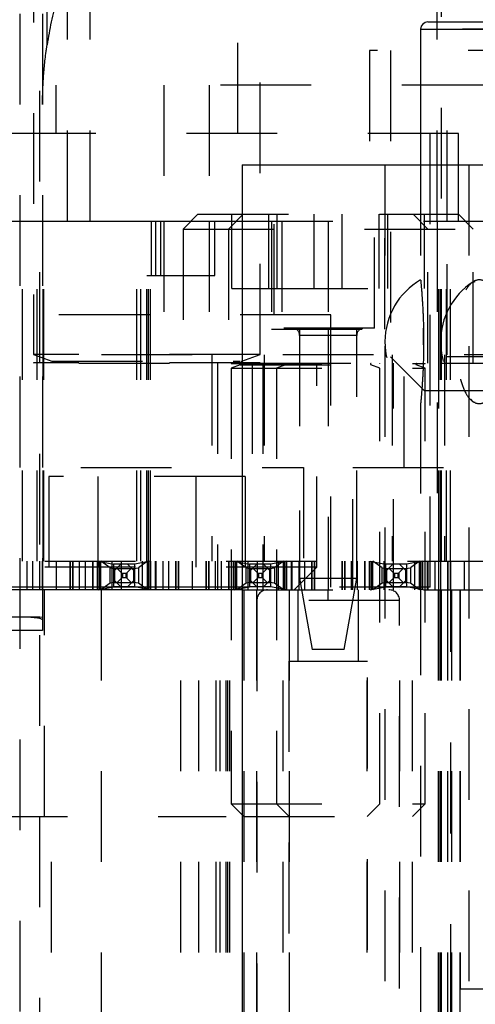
# Model space of a CAD drawing. Header units: inches. Extents: x 1880 to 2363, y -453 to -54.
# Tile 449 of 656: x 1906.987 to 1907.49, y -149.935 to -148.85. Entities that reach past the tile are written whole.
import ezdxf

# ---------------------------------------------------------------- set-up
doc = ezdxf.new("R2010")
doc.units = ezdxf.units.IN
doc.header["$LTSCALE"] = 0.5
doc.header["$MEASUREMENT"] = 0
doc.linetypes.add('HIDDEN', pattern=[0.225, 0.15, -0.075])
doc.layers.add('SID-M-H', color=4, linetype='HIDDEN')
doc.layers.add('SID-M-S', color=105, linetype='Continuous')

msp = doc.modelspace()

# ---------------------------------------------------------------- linework, layer by layer
at = {"layer": 'SID-M-H'}
for p, q in [((1906.98767, -147.4432), (1906.98767, -153.2282)), ((1907.00967, -153.2282), (1907.00967, -147.4432)), ((1907.01267, -147.4432), (1907.01267, -149.5232)), ((1907.01767, -148.87725), (1907.01767, -147.4432)), ((1907.45267, -149.44671), (1907.45267, -147.4432)), ((1907.02717, -148.32171), (1907.02717, -148.97521)), ((1907.22817, -148.97521), (1907.22817, -148.32171)), ((1907.44767, -149.07171), (1907.44767, -148.32171)), ((1907.04017, -149.07171), (1907.04017, -148.57171)), ((1907.06517, -149.07171), (1907.06517, -148.57171)), ((1907.00267, -148.7527), (1907.00267, -149.21889)), ((1907.25267, -149.21889), (1907.25267, -148.7527)), ((1909.1757, -148.86009), (1907.42963, -148.86009)), ((1907.98217, -148.88371), (1907.37317, -148.88371)), ((1907.37317, -148.88371), (1907.37317, -149.07171)), ((1907.39642, -148.88371), (1907.39642, -149.22121)), ((1907.50892, -148.92171), (1907.14642, -148.92171)), ((1907.14642, -148.92171), (1907.14642, -149.07171)), ((1907.19642, -148.92171), (1907.19642, -149.07171)), ((1907.45892, -149.07171), (1907.45892, -148.92171)), ((1907.47142, -148.97521), (1906.78392, -148.97521)), ((1907.26817, -149.17521), (1907.26817, -148.97521)), ((1907.44017, -149.47521), (1907.44017, -148.97521)), ((1907.47142, -149.07171), (1907.47142, -148.97521)), ((1907.39026, -149.0097), (1907.39026, -152.8286)), ((1907.42963, -149.0097), (1907.42963, -149.13673)), ((1907.48278, -149.0097), (1907.48278, -150.74198)), ((1906.99066, -149.44671), (1906.99066, -149.07171)), ((1907.00684, -149.44671), (1907.00684, -149.07171)), ((1907.01317, -149.44671), (1907.01317, -149.07171)), ((1907.01417, -149.44671), (1907.01417, -149.07171)), ((1907.11671, -149.44671), (1907.11671, -149.07171)), ((1907.12113, -149.44671), (1907.12113, -149.07171)), ((1907.12767, -149.44671), (1907.12767, -149.07171)), ((1907.12961, -149.44671), (1907.12961, -149.07171)), ((1907.13154, -149.44671), (1907.13154, -149.07171)), ((1907.13267, -149.13171), (1907.13267, -149.07171)), ((1907.13767, -149.13171), (1907.13767, -149.07171)), ((1907.14267, -149.07171), (1907.14267, -149.13171)), ((1907.14642, -149.07171), (1907.14642, -149.21921)), ((1907.18407, -149.0642), (1907.16767, -149.0806)), ((1907.18407, -149.0642), (1907.47127, -149.0642)), ((1907.19642, -149.07171), (1907.19642, -149.21921)), ((1907.20267, -149.13171), (1907.20267, -149.07171)), ((1907.23407, -149.0642), (1907.21767, -149.0806)), ((1907.22148, -149.1462), (1907.22148, -149.0642)), ((1907.23278, -149.07171), (1909.12255, -149.07171)), ((1907.26207, -149.1462), (1907.26207, -149.0642)), ((1907.26517, -149.07171), (1907.26517, -149.19071)), ((1907.27148, -149.1462), (1907.27148, -149.0642)), ((1907.27649, -149.07171), (1907.27649, -149.18982)), ((1907.31207, -149.1462), (1907.31207, -149.0642)), ((1907.32767, -149.07171), (1907.32767, -149.18982)), ((1907.34326, -149.1462), (1907.34326, -149.0642)), ((1907.37885, -149.18982), (1907.37885, -149.07171)), ((1907.38386, -149.1462), (1907.38386, -149.0642)), ((1907.39017, -149.19071), (1907.39017, -149.07171)), ((1907.39326, -149.1462), (1907.39326, -149.0642)), ((1907.43767, -149.0806), (1907.42127, -149.0642)), ((1907.43386, -149.1462), (1907.43386, -149.0642)), ((1907.44779, -149.07171), (1907.44779, -149.44671)), ((1907.44973, -149.44671), (1907.44973, -149.07171)), ((1907.45167, -149.44671), (1907.45167, -149.07171)), ((1907.4582, -149.44671), (1907.4582, -149.07171)), ((1907.45892, -149.21921), (1907.45892, -149.07171)), ((1907.46262, -149.44671), (1907.46262, -149.07171)), ((1907.48767, -149.0806), (1907.47127, -149.0642)), ((1907.16767, -149.0806), (1907.48767, -149.0806)), ((1907.16767, -149.0806), (1907.16767, -149.2282)), ((1907.21767, -149.0806), (1907.21767, -149.2282)), ((1907.43767, -149.2282), (1907.43767, -149.0806)), ((1907.48767, -149.2282), (1907.48767, -149.0806)), ((1907.12767, -149.13171), (1907.20267, -149.13171)), ((1907.48932, -149.13866), (1907.48751, -149.13937)), ((1907.22148, -149.1462), (1907.27148, -149.1462)), ((1907.27148, -149.1462), (1907.43386, -149.1462)), ((1907.33067, -149.17521), (1906.92467, -149.17521)), ((1907.33067, -149.47521), (1907.33067, -149.17521)), ((1907.26517, -149.19071), (1907.39017, -149.19071)), ((1907.37885, -149.18982), (1907.27649, -149.18982)), ((1907.29617, -149.19071), (1907.29617, -149.44671)), ((1907.35917, -149.44671), (1907.35917, -149.19071)), ((1907.43286, -149.20829), (1907.43275, -149.18986)), ((1907.35916, -149.19769), (1907.29617, -149.19769)), ((1907.29617, -149.19769), (1907.29617, -149.46541)), ((1907.32767, -149.19769), (1907.32767, -149.4467)), ((1907.35916, -149.46541), (1907.35916, -149.19769)), ((1909.17767, -149.21921), (1905.99017, -149.21921)), ((1907.25267, -149.21889), (1907.00267, -149.21889)), ((1907.00267, -149.21889), (1907.02297, -149.22628)), ((1907.02297, -149.22628), (1907.23058, -149.22628)), ((1907.19922, -149.21921), (1907.19922, -149.44671)), ((1907.23236, -149.22628), (1907.25267, -149.21889)), ((1907.2572, -149.21921), (1907.2572, -149.44671)), ((1907.95892, -149.22121), (1907.39642, -149.22121)), ((1907.39642, -149.22121), (1907.43392, -149.25871)), ((1907.39813, -149.21921), (1907.39813, -149.44671)), ((1907.45611, -149.21921), (1907.45611, -149.44671)), ((1905.45267, -149.2282), (1909.15267, -149.2282)), ((1907.25267, -149.22781), (1907.00267, -149.22781)), ((1907.00267, -149.22781), (1907.00267, -149.2282)), ((1907.20567, -149.2282), (1907.20567, -149.4782)), ((1907.22067, -149.2282), (1907.22067, -149.2286)), ((1907.22067, -149.2286), (1907.43467, -149.2286)), ((1907.23047, -149.23012), (1907.22067, -149.23369)), ((1907.22067, -149.23369), (1907.43467, -149.23369)), ((1907.22067, -149.23369), (1907.22067, -149.7142)), ((1907.23047, -149.23012), (1907.42486, -149.23012)), ((1907.24382, -149.2282), (1907.24382, -149.3432)), ((1907.25267, -149.2282), (1907.25267, -149.22781)), ((1907.25567, -149.2282), (1907.25567, -149.4782)), ((1907.27067, -149.2282), (1907.27067, -149.2286)), ((1907.28047, -149.23012), (1907.27067, -149.23369)), ((1907.27067, -149.23369), (1907.27067, -149.7142)), ((1907.31517, -149.4532), (1907.31517, -149.2282)), ((1907.38467, -149.23369), (1907.37486, -149.23012)), ((1907.38467, -149.2286), (1907.38467, -149.2282)), ((1907.38467, -149.7142), (1907.38467, -149.23369)), ((1907.39967, -149.4782), (1907.39967, -149.2282)), ((1907.41151, -149.3432), (1907.41151, -149.2282)), ((1907.43467, -149.23369), (1907.42486, -149.23012)), ((1907.43467, -149.2286), (1907.43467, -149.2282)), ((1907.43467, -149.7142), (1907.43467, -149.23369)), ((1907.44967, -149.4782), (1907.44967, -149.2282)), ((1907.92142, -149.25871), (1907.43392, -149.25871)), ((1907.42963, -149.27213), (1907.42963, -151.47713)), ((1906.4548, -149.3432), (1907.30054, -149.3432)), ((1907.30054, -149.3432), (1907.30054, -149.4782)), ((1907.3548, -149.3432), (1907.90054, -149.3432)), ((1907.3548, -149.4782), (1907.3548, -149.3432)), ((1907.23592, -149.3532), (1907.01941, -149.3532)), ((1907.01941, -149.3532), (1907.01941, -149.4782)), ((1907.07354, -149.3532), (1907.07354, -149.4782)), ((1907.18179, -149.3532), (1907.18179, -149.4782)), ((1907.23592, -149.3532), (1907.23592, -149.4782)), ((1907.65267, -149.43171), (1907.45267, -149.43171)), ((1906.81517, -149.44671), (1909.12255, -149.44671)), ((1907.31517, -149.4532), (1906.94017, -149.4532)), ((1906.99517, -149.44671), (1906.99517, -149.4782)), ((1907.00188, -149.4782), (1907.00188, -149.44671)), ((1907.00917, -149.44671), (1907.00917, -149.4782)), ((1907.01217, -149.44671), (1907.01217, -149.4782)), ((1907.02767, -149.44671), (1907.02767, -149.4782)), ((1907.04267, -149.44671), (1907.04267, -149.4782)), ((1907.04317, -149.44671), (1907.04317, -149.4782)), ((1907.04567, -149.44671), (1907.04567, -149.4782)), ((1907.04617, -149.44671), (1907.04617, -149.4782)), ((1907.05345, -149.4782), (1907.05345, -149.44671)), ((1907.06017, -149.4782), (1907.06017, -149.44671)), ((1907.06767, -149.44671), (1907.06767, -149.4782)), ((1907.06814, -149.44671), (1907.06814, -149.4782)), ((1907.06817, -149.44671), (1907.06817, -149.4782)), ((1907.07314, -149.4782), (1907.07314, -149.44671)), ((1907.07355, -149.4782), (1907.07355, -149.44671)), ((1907.07414, -149.44671), (1907.09076, -149.44988)), ((1907.07561, -149.4782), (1907.07561, -149.44671)), ((1907.08704, -149.45395), (1907.07708, -149.44671)), ((1907.07708, -149.4782), (1907.07708, -149.44671)), ((1907.08704, -149.47096), (1907.08704, -149.45395)), ((1907.08704, -149.45395), (1907.09192, -149.45458)), ((1907.08937, -149.4782), (1907.08937, -149.44671)), ((1907.09106, -149.44995), (1907.09076, -149.44988)), ((1907.09076, -149.44988), (1907.09076, -149.47503)), ((1907.11427, -149.44995), (1907.09106, -149.44995)), ((1907.09117, -149.47495), (1907.09117, -149.44995)), ((1907.09117, -149.45781), (1907.09902, -149.44995)), ((1907.09192, -149.45458), (1907.09192, -149.47033)), ((1907.09192, -149.45458), (1907.11341, -149.45458)), ((1907.09974, -149.45952), (1907.09459, -149.45438)), ((1907.09917, -149.44671), (1907.09917, -149.4782)), ((1907.1056, -149.45952), (1907.11074, -149.45438)), ((1907.10631, -149.44995), (1907.11417, -149.45781)), ((1907.11341, -149.45458), (1907.11829, -149.45395)), ((1907.11341, -149.47033), (1907.11341, -149.45458)), ((1907.11417, -149.44995), (1907.11417, -149.47495)), ((1907.11458, -149.44988), (1907.11427, -149.44995)), ((1907.13119, -149.44671), (1907.11458, -149.44988)), ((1907.11458, -149.47503), (1907.11458, -149.44988)), ((1907.12826, -149.44671), (1907.11829, -149.45395)), ((1907.11829, -149.45395), (1907.11829, -149.47096)), ((1907.12267, -149.44671), (1907.12267, -149.4782)), ((1907.12826, -149.4782), (1907.12826, -149.44671)), ((1907.12867, -149.44671), (1907.12867, -149.4782)), ((1907.12972, -149.44671), (1907.12972, -149.4782)), ((1907.13178, -149.44671), (1907.13178, -149.4782)), ((1907.13219, -149.4782), (1907.13219, -149.44671)), ((1907.13717, -149.44671), (1907.13717, -149.4782)), ((1907.13719, -149.4782), (1907.13719, -149.44671)), ((1907.13767, -149.44671), (1907.13767, -149.4782)), ((1907.14517, -149.44671), (1907.14517, -149.4782)), ((1907.15188, -149.4782), (1907.15188, -149.44671)), ((1907.15917, -149.44671), (1907.15917, -149.4782)), ((1907.15967, -149.44671), (1907.15967, -149.4782)), ((1907.16217, -149.44671), (1907.16217, -149.4782)), ((1907.16267, -149.44671), (1907.16267, -149.4782)), ((1907.17767, -149.44671), (1907.17767, -149.4782)), ((1907.19267, -149.44671), (1907.19267, -149.4782)), ((1907.19317, -149.44671), (1907.19317, -149.4782)), ((1907.19567, -149.44671), (1907.19567, -149.4782)), ((1907.19617, -149.44671), (1907.19617, -149.4782)), ((1907.20345, -149.4782), (1907.20345, -149.44671)), ((1907.21017, -149.4782), (1907.21017, -149.44671)), ((1907.21767, -149.44671), (1907.21767, -149.4782)), ((1907.21814, -149.44671), (1907.21814, -149.4782)), ((1907.21817, -149.44671), (1907.21817, -149.4782)), ((1907.22314, -149.4782), (1907.22314, -149.44671)), ((1907.22355, -149.4782), (1907.22355, -149.44671)), ((1907.22414, -149.44671), (1907.24076, -149.44988)), ((1907.22561, -149.4782), (1907.22561, -149.44671)), ((1907.23704, -149.45395), (1907.22708, -149.44671)), ((1907.22708, -149.4782), (1907.22708, -149.44671)), ((1907.23704, -149.47096), (1907.23704, -149.45395)), ((1907.23704, -149.45395), (1907.24192, -149.45458)), ((1907.23937, -149.4782), (1907.23937, -149.44671)), ((1907.24106, -149.44995), (1907.24076, -149.44988)), ((1907.24076, -149.44988), (1907.24076, -149.47503)), ((1907.26427, -149.44995), (1907.24106, -149.44995)), ((1907.24117, -149.47495), (1907.24117, -149.44995)), ((1907.24117, -149.45781), (1907.24902, -149.44995)), ((1907.24192, -149.45458), (1907.24192, -149.47033)), ((1907.24192, -149.45458), (1907.26341, -149.45458)), ((1907.24974, -149.45952), (1907.24459, -149.45438)), ((1907.24917, -149.44671), (1907.24917, -149.4782)), ((1907.2556, -149.45952), (1907.26074, -149.45438)), ((1907.25631, -149.44995), (1907.26417, -149.45781)), ((1907.26341, -149.45458), (1907.26829, -149.45395)), ((1907.26341, -149.47033), (1907.26341, -149.45458)), ((1907.26417, -149.44995), (1907.26417, -149.47495)), ((1907.26458, -149.44988), (1907.26427, -149.44995)), ((1907.28119, -149.44671), (1907.26458, -149.44988)), ((1907.26458, -149.47503), (1907.26458, -149.44988)), ((1907.27826, -149.44671), (1907.26829, -149.45395)), ((1907.26829, -149.45395), (1907.26829, -149.47096)), ((1907.27267, -149.44671), (1907.27267, -149.4782)), ((1907.27826, -149.4782), (1907.27826, -149.44671)), ((1907.27867, -149.44671), (1907.27867, -149.4782)), ((1907.27972, -149.44671), (1907.27972, -149.4782)), ((1907.28178, -149.44671), (1907.28178, -149.4782)), ((1907.28219, -149.4782), (1907.28219, -149.44671)), ((1907.28717, -149.44671), (1907.28717, -149.4782)), ((1907.28719, -149.4782), (1907.28719, -149.44671)), ((1907.28767, -149.44671), (1907.28767, -149.4782)), ((1907.29017, -149.4782), (1907.31517, -149.4532)), ((1907.29517, -149.44671), (1907.29517, -149.4782)), ((1907.30188, -149.4782), (1907.30188, -149.44671)), ((1907.30917, -149.44671), (1907.30917, -149.4782)), ((1907.30967, -149.44671), (1907.30967, -149.4782)), ((1907.31217, -149.44671), (1907.31217, -149.4782)), ((1907.31267, -149.44671), (1907.31267, -149.4782)), ((1907.32767, -149.44671), (1907.32767, -149.4782)), ((1907.34267, -149.44671), (1907.34267, -149.4782)), ((1907.34317, -149.44671), (1907.34317, -149.4782)), ((1907.34567, -149.44671), (1907.34567, -149.4782)), ((1907.34617, -149.44671), (1907.34617, -149.4782)), ((1907.35345, -149.4782), (1907.35345, -149.44671)), ((1907.36017, -149.4782), (1907.36017, -149.44671)), ((1907.36767, -149.44671), (1907.36767, -149.4782)), ((1907.36814, -149.44671), (1907.36814, -149.4782)), ((1907.36817, -149.44671), (1907.36817, -149.4782)), ((1907.37314, -149.4782), (1907.37314, -149.44671)), ((1907.37355, -149.4782), (1907.37355, -149.44671)), ((1907.37414, -149.44671), (1907.39076, -149.44988)), ((1907.37561, -149.4782), (1907.37561, -149.44671)), ((1907.38704, -149.45395), (1907.37708, -149.44671)), ((1907.37708, -149.4782), (1907.37708, -149.44671)), ((1907.38704, -149.47096), (1907.38704, -149.45395)), ((1907.38704, -149.45395), (1907.39192, -149.45458)), ((1907.38937, -149.4782), (1907.38937, -149.44671)), ((1907.39106, -149.44995), (1907.39076, -149.44988)), ((1907.39076, -149.44988), (1907.39076, -149.47503)), ((1907.41427, -149.44995), (1907.39106, -149.44995)), ((1907.39117, -149.47495), (1907.39117, -149.44995)), ((1907.39117, -149.45781), (1907.39902, -149.44995)), ((1907.39192, -149.45458), (1907.39192, -149.47033)), ((1907.39192, -149.45458), (1907.41341, -149.45458)), ((1907.39974, -149.45952), (1907.39459, -149.45438)), ((1907.39917, -149.44671), (1907.39917, -149.4782)), ((1907.4056, -149.45952), (1907.41074, -149.45438)), ((1907.40631, -149.44995), (1907.41417, -149.45781)), ((1907.41341, -149.45458), (1907.41829, -149.45395)), ((1907.41341, -149.47033), (1907.41341, -149.45458)), ((1907.41417, -149.44995), (1907.41417, -149.47495)), ((1907.41458, -149.44988), (1907.41427, -149.44995)), ((1907.43119, -149.44671), (1907.41458, -149.44988)), ((1907.41458, -149.47503), (1907.41458, -149.44988)), ((1907.42826, -149.44671), (1907.41829, -149.45395)), ((1907.41829, -149.45395), (1907.41829, -149.47096)), ((1907.42267, -149.44671), (1907.42267, -149.4782)), ((1907.42826, -149.4782), (1907.42826, -149.44671)), ((1907.42867, -149.44671), (1907.42867, -149.4782)), ((1907.42972, -149.44671), (1907.42972, -149.4782)), ((1907.43178, -149.44671), (1907.43178, -149.4782)), ((1907.43219, -149.4782), (1907.43219, -149.44671)), ((1907.43717, -149.44671), (1907.43717, -149.4782)), ((1907.43719, -149.4782), (1907.43719, -149.44671)), ((1907.43767, -149.44671), (1907.43767, -149.4782)), ((1907.44517, -149.44671), (1907.44517, -149.4782)), ((1907.45188, -149.4782), (1907.45188, -149.44671)), ((1907.45917, -149.44671), (1907.45917, -149.4782)), ((1907.45967, -149.44671), (1907.45967, -149.4782)), ((1907.46217, -149.44671), (1907.46217, -149.4782)), ((1907.46267, -149.44671), (1907.46267, -150.4782)), ((1907.47767, -149.44671), (1907.47767, -149.4782)), ((1907.09974, -149.46538), (1907.09459, -149.47053)), ((1907.09974, -149.45952), (1907.09974, -149.46538)), ((1907.09974, -149.45952), (1907.10077, -149.4598)), ((1907.10077, -149.46511), (1907.09974, -149.46538)), ((1907.10077, -149.4598), (1907.10077, -149.46511)), ((1907.10077, -149.4598), (1907.10457, -149.4598)), ((1907.10457, -149.46511), (1907.10077, -149.46511)), ((1907.10457, -149.4598), (1907.1056, -149.45952)), ((1907.10457, -149.4598), (1907.10457, -149.46511)), ((1907.1056, -149.46538), (1907.10457, -149.46511)), ((1907.1056, -149.45952), (1907.1056, -149.46538)), ((1907.1056, -149.46538), (1907.11074, -149.47053)), ((1907.24974, -149.46538), (1907.24459, -149.47053)), ((1907.24974, -149.45952), (1907.24974, -149.46538)), ((1907.24974, -149.45952), (1907.25077, -149.4598)), ((1907.25077, -149.46511), (1907.24974, -149.46538)), ((1907.25077, -149.4598), (1907.25077, -149.46511)), ((1907.25077, -149.4598), (1907.25457, -149.4598)), ((1907.25457, -149.46511), (1907.25077, -149.46511)), ((1907.25457, -149.4598), (1907.2556, -149.45952)), ((1907.25457, -149.4598), (1907.25457, -149.46511)), ((1907.2556, -149.46538), (1907.25457, -149.46511)), ((1907.2556, -149.45952), (1907.2556, -149.46538)), ((1907.2556, -149.46538), (1907.26074, -149.47053)), ((1907.29617, -149.46541), (1907.35916, -149.46541)), ((1907.29617, -149.46541), (1907.31005, -149.54415)), ((1907.34528, -149.54415), (1907.35916, -149.46541)), ((1907.39974, -149.46538), (1907.39459, -149.47053)), ((1907.39974, -149.45952), (1907.39974, -149.46538)), ((1907.39974, -149.45952), (1907.40077, -149.4598)), ((1907.40077, -149.46511), (1907.39974, -149.46538)), ((1907.40077, -149.4598), (1907.40077, -149.46511)), ((1907.40077, -149.4598), (1907.40457, -149.4598)), ((1907.40457, -149.46511), (1907.40077, -149.46511)), ((1907.40457, -149.4598), (1907.4056, -149.45952)), ((1907.40457, -149.4598), (1907.40457, -149.46511)), ((1907.4056, -149.46538), (1907.40457, -149.46511)), ((1907.4056, -149.45952), (1907.4056, -149.46538)), ((1907.4056, -149.46538), (1907.41074, -149.47053)), ((1907.07414, -149.4782), (1907.09076, -149.47503)), ((1907.08704, -149.47096), (1907.07708, -149.4782)), ((1907.09192, -149.47033), (1907.08704, -149.47096)), ((1907.09076, -149.47503), (1907.09106, -149.47495)), ((1907.11427, -149.47495), (1907.09106, -149.47495)), ((1907.09902, -149.47495), (1907.09117, -149.4671)), ((1907.09192, -149.47033), (1907.11341, -149.47033)), ((1907.11417, -149.4671), (1907.10631, -149.47495)), ((1907.11829, -149.47096), (1907.11341, -149.47033)), ((1907.11427, -149.47495), (1907.11458, -149.47503)), ((1907.13119, -149.4782), (1907.11458, -149.47503)), ((1907.12826, -149.4782), (1907.11829, -149.47096)), ((1907.22414, -149.4782), (1907.24076, -149.47503)), ((1907.23704, -149.47096), (1907.22708, -149.4782)), ((1907.44017, -149.47521), (1907.23278, -149.47521)), ((1907.24192, -149.47033), (1907.23704, -149.47096)), ((1907.24076, -149.47503), (1907.24106, -149.47495)), ((1907.26427, -149.47495), (1907.24106, -149.47495)), ((1907.24902, -149.47495), (1907.24117, -149.4671)), ((1907.24192, -149.47033), (1907.26341, -149.47033)), ((1907.26417, -149.4671), (1907.25631, -149.47495)), ((1907.26829, -149.47096), (1907.26341, -149.47033)), ((1907.26427, -149.47495), (1907.26458, -149.47503)), ((1907.28119, -149.4782), (1907.26458, -149.47503)), ((1907.27826, -149.4782), (1907.26829, -149.47096)), ((1907.37414, -149.4782), (1907.39076, -149.47503)), ((1907.38704, -149.47096), (1907.37708, -149.4782)), ((1907.39192, -149.47033), (1907.38704, -149.47096)), ((1907.39076, -149.47503), (1907.39106, -149.47495)), ((1907.41427, -149.47495), (1907.39106, -149.47495)), ((1907.39902, -149.47495), (1907.39117, -149.4671)), ((1907.39192, -149.47033), (1907.41341, -149.47033)), ((1907.41417, -149.4671), (1907.40631, -149.47495)), ((1907.41829, -149.47096), (1907.41341, -149.47033)), ((1907.41427, -149.47495), (1907.41458, -149.47503)), ((1907.43119, -149.4782), (1907.41458, -149.47503)), ((1907.42826, -149.4782), (1907.41829, -149.47096)), ((1907.01484, -149.7282), (1907.01484, -149.4782)), ((1907.07717, -149.4782), (1907.07717, -150.4782)), ((1907.16517, -150.4782), (1907.16517, -149.4782)), ((1907.18517, -150.4782), (1907.18517, -149.4782)), ((1907.20421, -150.4782), (1907.20421, -149.4782)), ((1907.20863, -150.4782), (1907.20863, -149.4782)), ((1907.21517, -150.4782), (1907.21517, -149.4782)), ((1907.21711, -150.4782), (1907.21711, -149.4782)), ((1907.21904, -150.4782), (1907.21904, -149.4782)), ((1907.23278, -149.4782), (1909.12255, -149.4782)), ((1907.23467, -149.4782), (1907.23467, -150.4782)), ((1907.24867, -149.4782), (1907.24867, -150.4782)), ((1907.27817, -150.4782), (1907.27817, -149.4782)), ((1907.28467, -149.4782), (1907.28467, -150.4782)), ((1907.2942, -149.4782), (1907.2942, -149.55694)), ((1907.36113, -149.55694), (1907.36113, -149.4782)), ((1907.37067, -150.4782), (1907.37067, -149.4782)), ((1907.40667, -150.4782), (1907.40667, -149.4782)), ((1907.42067, -150.4782), (1907.42067, -149.4782)), ((1907.44879, -149.4782), (1907.44879, -150.4782)), ((1907.45073, -149.4782), (1907.45073, -150.4782)), ((1907.45267, -150.9782), (1907.45267, -149.4782)), ((1907.4592, -149.4782), (1907.4592, -150.4782)), ((1907.46362, -149.4782), (1907.46362, -150.4782)), ((1907.47267, -149.4782), (1907.47267, -150.4782)), ((1907.47317, -149.4782), (1907.47317, -149.9182)), ((1907.40641, -149.49001), (1907.24893, -149.49001)), ((1907.24893, -149.49001), (1907.24893, -150.51757)), ((1907.40641, -150.51757), (1907.40641, -149.49001)), ((1907.00967, -149.5082), (1906.96767, -149.5082)), ((1907.01267, -149.50859), (1907.00967, -149.5082)), ((1907.01267, -149.5232), (1906.9758, -149.5232)), ((1907.34528, -149.54415), (1907.31005, -149.54415)), ((1907.28436, -149.55694), (1907.37097, -149.55694)), ((1907.28436, -149.55694), (1907.28436, -150.67505)), ((1907.37097, -150.67505), (1907.37097, -149.55694)), ((1907.22067, -149.7142), (1907.43467, -149.7142)), ((1907.22067, -149.7142), (1907.23467, -149.7282)), ((1907.27067, -149.7142), (1907.28467, -149.7282)), ((1907.37067, -149.7282), (1907.38467, -149.7142)), ((1907.42067, -149.7282), (1907.43467, -149.7142)), ((1906.54017, -149.7282), (1907.21517, -149.7282)), ((1907.02267, -150.4782), (1907.02267, -149.7282)), ((1907.23467, -149.7282), (1907.42067, -149.7282)), ((1907.47317, -149.9182), (1908.08217, -149.9182))]:
    msp.add_line(p, q, dxfattribs=at)
for centre, radius, start, end in [((1907.45017, -148.9432), 0.4375, 164.65816, 171.32942), ((1907.469, -149.20473), 0.07874, 120.05363, 239.76451), ((1907.53027, -149.20473), 0.07874, 123.27705, 236.6944), ((1907.2883, -149.19769), 0.00787, 0, 90), ((1907.36704, -149.19769), 0.00787, 90, 180), ((1907.0227, -149.22702), 0.000787, 270, 70), ((1907.23263, -149.22702), 0.000787, 110, 270), ((1907.2302, -149.22938), 0.000787, 290, 90), ((1907.2802, -149.22938), 0.000787, 290, 90), ((1907.37513, -149.22938), 0.000787, 90, 250), ((1907.42513, -149.22938), 0.000787, 90, 250), ((1907.26074, -149.49001), 0.01181, 90, 180), ((1907.3946, -149.49001), 0.01181, 0, 90)]:
    msp.add_arc(centre, radius, start, end, dxfattribs=at)
msp.add_ellipse((1906.98767, -149.51142), major_axis=(0.025, 0), ratio=0.1287554, start_param=0, end_param=1.5707963, dxfattribs=at)
for points, knots in [([(1907.01267, -148.9432), (1907.01267, -148.94293), (1907.01267, -148.93502), (1907.01321, -148.91632), (1907.01515, -148.89458), (1907.01719, -148.88055), (1907.01767, -148.87725)], [0, 0, 0, 0, 0.0124988, 0.3593786, 0.8493807, 1, 1, 1, 1]), ([(1907.42965, -149.13673), (1907.42972, -149.13736), (1907.42984, -149.13865), (1907.43089, -149.15039), (1907.43205, -149.16803), (1907.43281, -149.18735), (1907.43289, -149.1999), (1907.43292, -149.20473)], [0, 0, 0, 0, 0.2107489, 0.4329033, 0.6520691, 0.8659855, 1, 1, 1, 1]), ([(1907.52577, -149.20473), (1907.5254, -149.21226), (1907.52466, -149.22732), (1907.51903, -149.24739), (1907.51103, -149.26289), (1907.50138, -149.27217), (1907.49143, -149.27395), (1907.48241, -149.26769), (1907.47529, -149.25399), (1907.47062, -149.23461), (1907.46855, -149.2121), (1907.46901, -149.18916), (1907.47189, -149.16814), (1907.47711, -149.15101), (1907.48453, -149.13954), (1907.49374, -149.13521), (1907.50385, -149.13886), (1907.51353, -149.15028), (1907.52116, -149.16806), (1907.52521, -149.18734), (1907.52561, -149.1999), (1907.52577, -149.20473)], [0, 0, 0, 0, 0.0520028, 0.1039827, 0.1564753, 0.2102848, 0.2652762, 0.3208623, 0.3762398, 0.4306423, 0.4836601, 0.5355284, 0.5870576, 0.6391963, 0.6925647, 0.7472181, 0.8026932, 0.8582301, 0.9130199, 0.9664974, 1, 1, 1, 1]), ([(1907.32767, -149.18982), (1907.32767, -149.18995), (1907.32767, -149.19024), (1907.32767, -149.19237), (1907.32767, -149.19502), (1907.32767, -149.19682), (1907.32767, -149.19769)], [0, 0, 0, 0, 0.2702613, 0.5624294, 0.7897364, 1, 1, 1, 1]), ([(1907.43292, -149.20473), (1907.43284, -149.21226), (1907.4327, -149.22731), (1907.43169, -149.24743), (1907.43058, -149.26273), (1907.42974, -149.27185), (1907.42972, -149.27204), (1907.42971, -149.27213)], [0, 0, 0, 0, 0.2080795, 0.4160676, 0.6261069, 0.8414156, 1, 1, 1, 1]), ([(1907.48513, -149.2681), (1907.48589, -149.26923), (1907.48724, -149.27123), (1907.48894, -149.27125), (1907.48968, -149.27126)], [0, 0, 0, 0, 0.5664049, 1, 1, 1, 1]), ([(1907.32767, -149.49001), (1907.32767, -149.48834), (1907.32767, -149.48486), (1907.32767, -149.48089), (1907.32767, -149.47859), (1907.32767, -149.47833), (1907.32767, -149.4782)], [0, 0, 0, 0, 0.2702613, 0.5624294, 0.7897364, 1, 1, 1, 1])]:
    msp.add_open_spline(points, degree=3, knots=knots, dxfattribs=at)
at = {"layer": 'SID-M-S'}
for p, q in [((1907.43751, -148.85222), (1908.91782, -148.85222)), ((1907.42963, -148.86009), (1907.42963, -149.0097)), ((1907.42963, -148.86009), (1908.9257, -148.86009)), ((1907.23278, -149.0097), (1907.23278, -150.74198)), ((1907.23278, -149.0097), (1909.12255, -149.0097)), ((1906.57767, -149.07171), (1907.23278, -149.07171)), ((1907.23278, -149.47521), (1906.81517, -149.47521)), ((1907.23278, -149.4782), (1900.95267, -149.4782))]:
    msp.add_line(p, q, dxfattribs=at)
msp.add_arc((1907.43751, -148.86009), 0.00787, 90, 180, dxfattribs=at)

doc.saveas('drawing.dxf')
